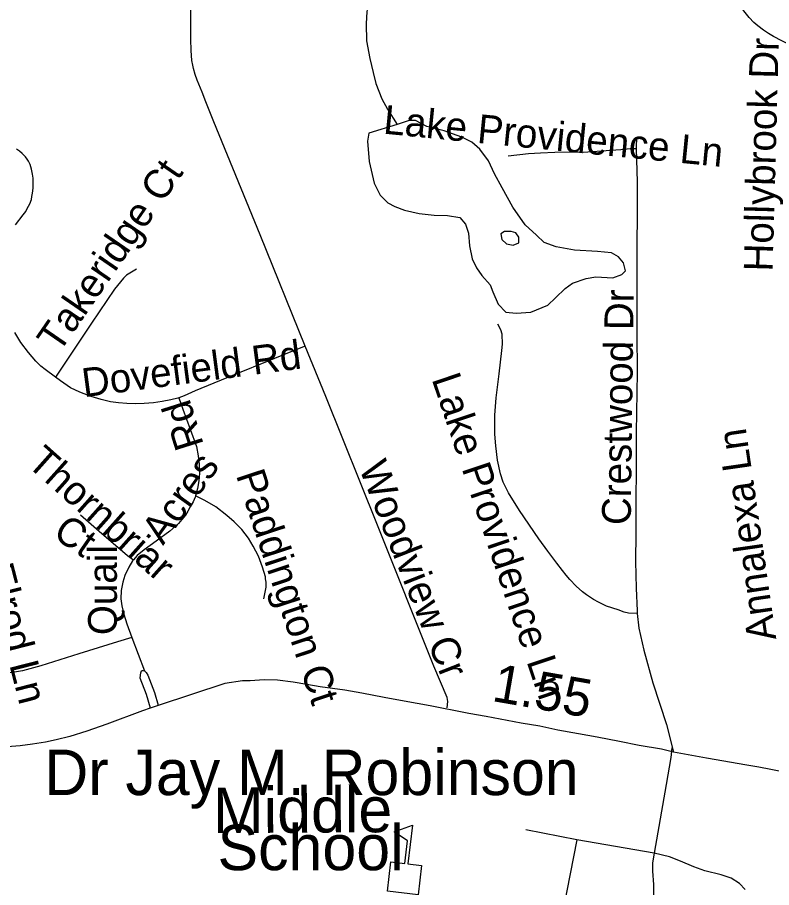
# Model space of a CAD drawing. Extents: x 1383679 to 1536984, y 460658 to 651027.
# Drawn here: x 1465183 to 1467669, y 482475 to 485344 of the extents above; entities that cross this region are included whole.
import ezdxf

# ---------------------------------------------------------------- set-up
doc = ezdxf.new("R2010")
doc.units = 0
for name, color, linetype in [('Exist Cultural Educational Facility Elementary CELL', 7, 'Continuous'), ('Exist Cultural Educational Facility High Label', 7, 'Continuous'), ('Exist Hydrographic Misc Water Feature', 7, 'Continuous'), ('Exist Road Non-System Type 51', 7, 'Continuous'), ('Exist Road Non-System Type 51 Label', 7, 'Continuous'), ('Exist Road Secondary Mileage Hundredths English Label', 7, 'Continuous'), ('Exist Road Secondary Type 51 Attributed', 7, 'Continuous')]:
    doc.layers.add(name, color=color, linetype=linetype)

msp = doc.modelspace()

# ---------------------------------------------------------------- linework, layer by layer
at = {"layer": 'Exist Cultural Educational Facility Elementary CELL'}
msp.add_lwpolyline([(1466402.3, 482463.4), (1466414.1, 482560.6), (1466459.8, 482555.1), (1466468.9, 482629.6), (1466425.1, 482659.4), (1466484.8, 482681.5), (1466469.3, 482553.9), (1466515, 482548.4), (1466503.3, 482451.2)], close=True, dxfattribs=at)
at = {"layer": 'Exist Hydrographic Misc Water Feature'}
for points in [[(1466000, 485876.8), (1466061.6, 485847.6), (1466113.1, 485821.1), (1466150.8, 485804), (1466180.7, 485797.6), (1466208.4, 485785.6), (1466249.8, 485748.6), (1466298.9, 485697.6), (1466338.1, 485654.9), (1466349.7, 485626.8), (1466358.5, 485566.7), (1466355.4, 485502.8), (1466352.5, 485454.5), (1466343.4, 485398.8), (1466334.8, 485362.9), (1466332.1, 485322.7), (1466333.1, 485266.9), (1466344.1, 485208.4), (1466355.2, 485162.3), (1466364.6, 485126), (1466383.6, 485075.5), (1466403, 485041.5), (1466434.1, 484990.8)], [(1466434.1, 484990.8), (1466341.5, 484962.3), (1466337, 484936.1), (1466341.8, 484868.7), (1466358.5, 484797.8), (1466377.9, 484758), (1466403.4, 484732.9), (1466427.1, 484720.9), (1466458.9, 484708), (1466506.8, 484697.2), (1466556.7, 484692.1), (1466600.7, 484691.2), (1466640.6, 484684.6), (1466660.1, 484662.1), (1466669.7, 484632.3), (1466672.9, 484590.5), (1466682.2, 484548.4), (1466695.6, 484517.8), (1466713.2, 484493.6), (1466740.5, 484462.7), (1466750.2, 484438.7), (1466767.5, 484398.2), (1466793, 484372.2), (1466826.9, 484369.1), (1466874.9, 484372.2), (1466931.4, 484395.7), (1466955.9, 484419), (1466988.4, 484450.4), (1467012.8, 484467.9), (1467057.1, 484483.4), (1467089.2, 484488.5), (1467145.2, 484485.7), (1467175.4, 484496.7), (1467187.6, 484508.7), (1467180.1, 484535.1), (1467164.5, 484555.1), (1467140.7, 484567.9), (1467094.7, 484572.1), (1467018.8, 484576.1), (1466959, 484587.1), (1466919.1, 484601.9), (1466893.6, 484626.2), (1466856.3, 484660.6), (1466815.3, 484718.1), (1466780.4, 484781.9), (1466755.3, 484828.4), (1466736, 484871.5), (1466706.7, 484909.8), (1466681.1, 484932.5), (1466647.4, 484948.7), (1466589.7, 484969.6), (1466532.1, 484984.7), (1466494.4, 485003.5), (1466474.4, 485004), (1466434.1, 484990.8)], [(1466809.8, 484637.7), (1466787.8, 484638.2), (1466775.7, 484630.2), (1466779.4, 484612.1), (1466795.1, 484597.8), (1466817, 484593.3), (1466835.2, 484601.1), (1466835.5, 484619.2), (1466825.7, 484633.3), (1466809.8, 484637.7)]]:
    msp.add_lwpolyline(points, dxfattribs=at)
at = {"layer": 'Exist Road Non-System Type 51'}
for p, q in [((1465560.2, 483299.9), (1465601.7, 483190.5)), ((1467026.9, 482633), (1466858.1, 482665.4)), ((1467026.9, 482633), (1466968.9, 482335.7)), ((1467281.8, 482589.4), (1467026.9, 482633))]:
    msp.add_line(p, q, dxfattribs=at)
for points in [[(1466131.6, 484260.2), (1465983.1, 484627.3), (1465829.7, 484999.7), (1465804, 485066), (1465792, 485097.1), (1465775.5, 485137.2), (1465768.7, 485155.9), (1465763.3, 485175.2), (1465760.9, 485186.2), (1465758.2, 485201.3), (1465756.7, 485218.6), (1465755.8, 485235.1), (1465754.8, 485272.6), (1465754.3, 485319.4), (1465753.4, 485490.4), (1465753.2, 485580.3)], [(1467739, 485249), (1467738.5, 485249.2), (1467702.5, 485266.5), (1467674.6, 485281), (1467658.6, 485290.4), (1467642.3, 485301.4), (1467623.4, 485316.1), (1467610, 485327.5), (1467594.5, 485343.7), (1467576.6, 485365.8), (1467560.3, 485387.6), (1467510.1, 485458.1), (1467484.2, 485495.7), (1467477, 485508.4)], [(1467223.7, 484948.1), (1467222.6, 484916.5), (1467222.7, 484910.8)], [(1465176.4, 484660.3), (1465201.5, 484692.6), (1465210.4, 484704.1), (1465215.4, 484713.5), (1465223.6, 484729.8), (1465229.1, 484744), (1465230.5, 484753.4), (1465232.6, 484764.8), (1465234.8, 484781.3), (1465235.2, 484798), (1465234.6, 484813.6), (1465232.6, 484826.9), (1465229.3, 484843.9), (1465224.6, 484859), (1465219.5, 484870.4), (1465214.7, 484876.4), (1465209.5, 484884.2), (1465198.4, 484895.6), (1465189.6, 484903.2), (1465180, 484909.6)], [(1467222.7, 484910.8), (1467202.7, 484910.7), (1467171.2, 484907.4), (1467138.4, 484905), (1467047, 484898.6), (1467002.5, 484899.2), (1466953.7, 484898.9), (1466907.4, 484896.8), (1466867.9, 484893.6), (1466800.2, 484886)], [(1467222.7, 484910.8), (1467225.3, 484802), (1467224, 484486.5), (1467224.4, 484303.5), (1467225, 484173.1), (1467222.6, 483975.7), (1467221.8, 483854.4), (1467221.5, 483751.6), (1467221.3, 483643.6), (1467219.5, 483550), (1467221.8, 483461.9), (1467225.1, 483388), (1467226, 483378.8)], [(1465574.8, 484513.7), (1465542, 484494.5), (1465532.3, 484484.2), (1465503.1, 484448.1), (1465426.5, 484336.3), (1465330.3, 484191.2), (1465308.1, 484158.2)], [(1467226, 483378.8), (1467196.6, 483380.3), (1467183.2, 483383.6), (1467162.4, 483390.6), (1467125, 483403.6), (1467097.9, 483416.2), (1467081.1, 483425.4), (1467059, 483440), (1467045.2, 483450.2), (1467024.2, 483469.5), (1467003.4, 483490.9), (1466991.2, 483505.3), (1466979.2, 483521), (1466961.1, 483545.2), (1466931.4, 483584.9), (1466901.5, 483625.3), (1466837.4, 483718.2), (1466801.6, 483776.6), (1466783.7, 483812.2), (1466774.8, 483839.4), (1466765.5, 483884.6), (1466759.8, 483931.1), (1466756.2, 483970.4), (1466755.9, 484005.2), (1466756.9, 484033.1), (1466761.1, 484090), (1466771.2, 484168.5), (1466779.8, 484245.5), (1466781.3, 484266.7), (1466780.2, 484299.9), (1466775.7, 484314.1), (1466766, 484332.4)], [(1465308.1, 484158.2), (1465274.4, 484183.3), (1465260.4, 484193.9), (1465243.1, 484210.3), (1465219.4, 484238.7), (1465194.5, 484272), (1465174.7, 484305)], [(1466131.6, 484260.2), (1466084, 484241.4), (1466006.3, 484210.1), (1465907.9, 484169.6), (1465830.4, 484137.9), (1465769.2, 484113.3), (1465732.7, 484096.6), (1465715.3, 484089.8)], [(1466599.8, 483067.9), (1466601.9, 483088.9), (1466599, 483101.8), (1466555.7, 483205.3), (1466369.9, 483670.2), (1466198.9, 484093.9), (1466131.6, 484260.2)], [(1465715.3, 484089.8), (1465711.8, 484088.4), (1465688.6, 484082.9), (1465660.3, 484078), (1465631.2, 484073.2), (1465601, 484070.8), (1465573.3, 484070.4), (1465543.2, 484070.8), (1465516.5, 484072.8), (1465490.1, 484076.9), (1465458.6, 484083.8), (1465425.4, 484093.9), (1465388, 484108.6), (1465357.6, 484123.2), (1465324.8, 484145.8), (1465308.1, 484158.2)], [(1465715.3, 484089.8), (1465727.8, 484052.5), (1465752.3, 483986.1), (1465773, 483929.5), (1465779.1, 483899.1), (1465782.4, 483871.6), (1465782.9, 483841.2), (1465780.4, 483816.3), (1465776.3, 483790.6), (1465769.7, 483766.9)], [(1465769.7, 483766.9), (1465768.5, 483762.4), (1465762, 483747.1), (1465752.5, 483730), (1465744.5, 483716), (1465736.4, 483703.6), (1465725, 483688.3), (1465713.7, 483675.2), (1465685.1, 483650.2), (1465640, 483617.1), (1465600.4, 483588.5), (1465577.7, 483569.8), (1465565.4, 483556.1)], [(1465995.5, 483427.2), (1466002.8, 483466.1), (1466002.9, 483482.1), (1466001, 483493.7), (1466000.2, 483500.1), (1465991.1, 483531.5), (1465977, 483567.6), (1465960.1, 483600.6), (1465944, 483627), (1465922, 483655.7), (1465897.7, 483680.8), (1465873.3, 483702.3), (1465836.5, 483730), (1465800.5, 483751), (1465769.7, 483766.9)], [(1465391.1, 483704.7), (1465452.5, 483650.1), (1465545.6, 483570.2), (1465565.4, 483556.1)], [(1465565.4, 483556.1), (1465561.8, 483552), (1465549.7, 483531.3), (1465536.8, 483504.6), (1465530.1, 483481.8), (1465525.1, 483454.7), (1465523.8, 483427.6), (1465527.3, 483404), (1465533.2, 483377), (1465543.1, 483344.9), (1465560.2, 483299.9)], [(1467226, 483378.8), (1467230.6, 483330.5), (1467247.7, 483257.9), (1467277.2, 483150.9), (1467321.7, 483013.1), (1467345.8, 482922.4)], [(1465560.2, 483299.9), (1465512.8, 483285.4), (1465385.7, 483246.4), (1465259.9, 483205.9), (1465199.7, 483189.5), (1465166.1, 483184.4), (1465131, 483179.6)], [(1465621.3, 483067.2), (1465608.1, 483112), (1465587.8, 483166.1), (1465588, 483176), (1465589.4, 483183.9), (1465591.8, 483189.5), (1465594.6, 483191.2), (1465597.7, 483191.6), (1465601.7, 483190.5)], [(1465601.7, 483190.5), (1465606.7, 483184.8), (1465612.9, 483175.4), (1465634.5, 483118.6), (1465647.1, 483076.3)], [(1467339.5, 482935.7), (1467336.4, 482904.8), (1467320.9, 482815.2), (1467281.8, 482589.4)], [(1467281.8, 482589.4), (1467276.1, 482557), (1467276.1, 482529.1), (1467279.5, 482485.5), (1467279.5, 482444.1), (1467272.9, 482401.7), (1467260.5, 482337.9), (1467248.2, 482276.5)], [(1467581.4, 482468.7), (1467562.4, 482488.8), (1467535.5, 482506.7), (1467502, 482517.9), (1467448.4, 482530.2), (1467412.6, 482543.6), (1467368.9, 482562.6), (1467332.1, 482577.1), (1467281.8, 482589.4)]]:
    msp.add_lwpolyline(points, dxfattribs=at)
at = {"layer": 'Exist Road Secondary Type 51 Attributed'}
msp.add_line((1465646.2, 483076), (1465620.4, 483066.8), dxfattribs=at)
for points in [[(1466592.5, 483065.2), (1466543.1, 483074.3), (1466457.2, 483089.9), (1466392, 483102.5), (1466318.5, 483116.6), (1466262.2, 483126), (1466180.9, 483136.9), (1466137.1, 483144.7), (1466091.8, 483152.6), (1466040.2, 483158.8), (1465996.4, 483160.4), (1465949.5, 483157.3), (1465924.5, 483157.3), (1465866.7, 483147.9), (1465646.2, 483076)], [(1465620.4, 483066.8), (1465595, 483057.8), (1465477.9, 483014.4), (1465411.5, 482990.7), (1465355.3, 482973.7), (1465310.6, 482962), (1465275, 482954.8), (1465232.5, 482947.8), (1465191.6, 482942.7), (1465148.8, 482939.4), (1465106.4, 482937), (1465057.7, 482936.3), (1465024.9, 482937.9)], [(1467345.8, 482922.4), (1467306.1, 482931.4), (1467232.3, 482944), (1467167.4, 482956.6), (1467093.5, 482971.1), (1467032.2, 482981.9), (1466963.7, 482994.5), (1466904.2, 483007.1), (1466843, 483018), (1466727.6, 483039.6), (1466671.1, 483049.6), (1466616.3, 483060.6), (1466592.5, 483065.2)], [(1467778.3, 482840.4), (1467711.7, 482855.7), (1467627, 482871.9), (1467587.3, 482879.1), (1467453.9, 482902.6), (1467381.8, 482915.2), (1467345.8, 482922.4)]]:
    msp.add_lwpolyline(points, dxfattribs=at)

# ---------------------------------------------------------------- texts
at = {"layer": 'Exist Cultural Educational Facility High Label'}
for s, rotation, p in [('Dr Jay M. Robinson', 0, (1465271.5, 482780.4)), ('Middle', 0.3295, (1465827.8, 482654.9)), ('School', 0, (1465842.4, 482532.9))]:
    msp.add_text(s, height=150, rotation=rotation, dxfattribs=at).set_placement(p)
at = {"layer": 'Exist Road Non-System Type 51 Label'}
for s, rotation, p in [('Hollybrook Dr', 88.4421, (1467671.7, 484505.4)), ('Lake Providence Ln', 354.3729, (1466386.5, 484961)), ('Takeridge Ct', 55.4518, (1465319.8, 484234.2)), ('Crestwood Dr', 89.2748, (1467204.2, 483670)), ('Dovefield Rd', 7.5316, (1465401.8, 484091.6)), ('Lake Providence Ln', 288.5643, (1466547.6, 484152.3)), ('Rd', 107.5257, (1465797.6, 483935.6)), ('Annalexa Ln', 98.234, (1467684.2, 483295)), ('Thornbriar', 318.2897, (1465210, 483869)), ('Acres', 54.3828, (1465662.8, 483601.4)), ('Woodview Cr', 291.4478, (1466307.4, 483860.2)), ('Paddington Ct', 288.2995, (1465902.5, 483835.4)), ('Ct', 325.3054, (1465295.3, 483633.4)), ('Quail', 90, (1465510.7, 483307.7)), ('Elrod Ln', 284.2995, (1465073.9, 483532.1))]:
    msp.add_text(s, height=95, rotation=rotation, dxfattribs=at).set_placement(p)
at = {"layer": 'Exist Road Secondary Mileage Hundredths English Label'}
msp.add_text('1.55', height=125, rotation=350.1014, dxfattribs=at).set_placement((1466743.4, 483091.1))

doc.saveas('drawing.dxf')
